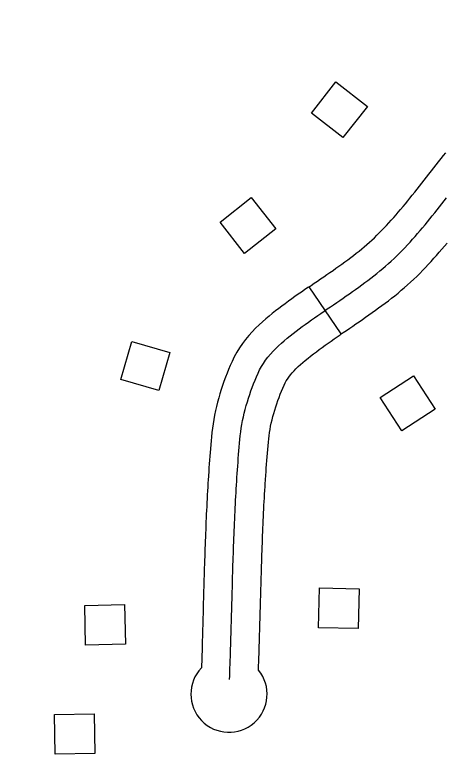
# Model space of a CAD drawing. Extents: x -19 to 366, y -4 to 359.
# Drawn here: x 138.405 to 138.6191, y 196.2978 to 196.672 of the extents above; entities that cross this region are included whole.
import ezdxf

# ---------------------------------------------------------------- set-up
doc = ezdxf.new("R2010")
doc.units = 0
for name, color, linetype in [('Level 31', 7, 'Continuous'), ('Level 56', 7, 'Continuous'), ('Level 60', 7, 'Continuous')]:
    doc.layers.add(name, color=color, linetype=linetype)

msp = doc.modelspace()

# ---------------------------------------------------------------- linework, layer by layer
at = {"layer": 'Level 31'}
for p, q in [((138.56709, 196.51349), (138.55107, 196.53695)), ((138.52938, 196.44067), (138.52938, 196.44067))]:
    msp.add_line(p, q, dxfattribs=at)
for points in [[(138.55107, 196.53695), (138.55208, 196.53764), (138.55366, 196.53872), (138.55521, 196.53977), (138.55675, 196.54084), (138.55836, 196.54193), (138.55989, 196.54298), (138.56142, 196.54404), (138.56297, 196.54511), (138.56445, 196.54615), (138.56593, 196.5472), (138.56737, 196.54824), (138.56886, 196.54932), (138.57033, 196.5504), (138.57176, 196.55147), (138.57312, 196.55251), (138.57449, 196.55358), (138.5759, 196.5547), (138.57721, 196.55576), (138.57849, 196.55684), (138.57984, 196.55799), (138.5811, 196.55909), (138.58231, 196.56019), (138.58355, 196.56135), (138.58479, 196.56253), (138.58598, 196.5637), (138.58714, 196.56489), (138.58838, 196.56618), (138.58958, 196.56745), (138.59073, 196.56869), (138.5919, 196.56999), (138.59311, 196.57136), (138.59429, 196.5727), (138.5954, 196.574), (138.59658, 196.57542), (138.59779, 196.57685), (138.59893, 196.57824), (138.60008, 196.57964), (138.6012, 196.58105), (138.60237, 196.58252), (138.60355, 196.584), (138.60473, 196.5855), (138.6059, 196.58699), (138.60708, 196.58849), (138.60828, 196.59), (138.60942, 196.59145), (138.61059, 196.59296), (138.61183, 196.59453), (138.61302, 196.59604), (138.61422, 196.59755), (138.61547, 196.59911), (138.61674, 196.60068), (138.61794, 196.60213), (138.61907, 196.60354)], [(138.54918, 196.51826), (138.55073, 196.51937), (138.55226, 196.52047), (138.55382, 196.52157), (138.55537, 196.52266), (138.55695, 196.52374), (138.5585, 196.52483), (138.56008, 196.5259), (138.56166, 196.52698), (138.56324, 196.52805), (138.56479, 196.52913), (138.56637, 196.5302), (138.56795, 196.53128), (138.5695, 196.53236), (138.57108, 196.53345), (138.57263, 196.53454), (138.57419, 196.53564), (138.57572, 196.53675), (138.57725, 196.53786), (138.57878, 196.53899), (138.58031, 196.54013), (138.58181, 196.54127), (138.58329, 196.54243), (138.58477, 196.54361), (138.58625, 196.5448), (138.58768, 196.54601), (138.58912, 196.54724), (138.59055, 196.54848), (138.59193, 196.54974), (138.59331, 196.55103), (138.59467, 196.55233), (138.59603, 196.55366), (138.59734, 196.555), (138.59865, 196.55636), (138.59996, 196.55774), (138.60124, 196.55914), (138.6025, 196.56054), (138.60376, 196.56196), (138.60502, 196.5634), (138.60626, 196.56484), (138.60747, 196.5663), (138.6087, 196.56776), (138.60991, 196.56923), (138.61112, 196.57071), (138.61231, 196.5722), (138.6135, 196.57369), (138.61469, 196.57519), (138.61587, 196.57669), (138.61706, 196.57819), (138.61824, 196.5797), (138.61943, 196.58121)], [(138.56709, 196.51349), (138.56808, 196.51417), (138.56966, 196.51524), (138.57127, 196.51634), (138.57283, 196.51741), (138.57438, 196.51848), (138.57601, 196.51959), (138.57759, 196.52068), (138.57919, 196.52179), (138.58082, 196.52293), (138.58245, 196.52409), (138.58406, 196.52525), (138.58564, 196.5264), (138.58723, 196.52757), (138.58885, 196.52878), (138.5905, 196.53003), (138.59209, 196.53129), (138.59365, 196.53252), (138.59529, 196.53384), (138.59688, 196.53518), (138.5984, 196.53648), (138.6, 196.53788), (138.60155, 196.5393), (138.60307, 196.54071), (138.60456, 196.54213), (138.60608, 196.54362), (138.60754, 196.54512), (138.60891, 196.54655), (138.61033, 196.54804), (138.61175, 196.54958), (138.6131, 196.55109), (138.61441, 196.55256), (138.61575, 196.55409), (138.61711, 196.55568), (138.61836, 196.55717), (138.61962, 196.55867)], [(138.55107, 196.53695), (138.55044, 196.53652), (138.54887, 196.53543), (138.54727, 196.53433), (138.54564, 196.53319), (138.54401, 196.53203), (138.54244, 196.5309), (138.54084, 196.52976), (138.53918, 196.52854), (138.53757, 196.52733), (138.53601, 196.52614), (138.5344, 196.52491), (138.53276, 196.52361), (138.53119, 196.52233), (138.52958, 196.521), (138.52788, 196.51953), (138.5262, 196.518), (138.52446, 196.51633), (138.52274, 196.51453), (138.52112, 196.51273), (138.51952, 196.5108), (138.51799, 196.50878), (138.5165, 196.50664), (138.51511, 196.50438), (138.51385, 196.50206), (138.51279, 196.49984), (138.5119, 196.49783), (138.51108, 196.49588), (138.5103, 196.49393), (138.50954, 196.49195), (138.50878, 196.48989), (138.5081, 196.48789), (138.50743, 196.48588), (138.50679, 196.48378), (138.5062, 196.48175), (138.50561, 196.47964), (138.50508, 196.47751), (138.50458, 196.47539), (138.50411, 196.47317), (138.50372, 196.47103), (138.50335, 196.46889), (138.50302, 196.46666), (138.50275, 196.46443), (138.50255, 196.46229), (138.50239, 196.46041), (138.50221, 196.45852), (138.50204, 196.45647), (138.50191, 196.45459), (138.50175, 196.4527), (138.50162, 196.45082), (138.50146, 196.44893), (138.50131, 196.44687), (138.5012, 196.44498), (138.50108, 196.44318), (138.50104, 196.44266)], [(138.51158, 196.34174), (138.51164, 196.34363), (138.51171, 196.34553), (138.51177, 196.34743), (138.51185, 196.34932), (138.51191, 196.35122), (138.51198, 196.35311), (138.51204, 196.35501), (138.5121, 196.35691), (138.51214, 196.3588), (138.5122, 196.3607), (138.51226, 196.3626), (138.51232, 196.3645), (138.51236, 196.36639), (138.51242, 196.36829), (138.51248, 196.37019), (138.51252, 196.37209), (138.51258, 196.37399), (138.51262, 196.37588), (138.51268, 196.37778), (138.51272, 196.37968), (138.51278, 196.38158), (138.51284, 196.38348), (138.51288, 196.38537), (138.51294, 196.38727), (138.513, 196.38917), (138.51304, 196.39107), (138.5131, 196.39297), (138.51316, 196.39486), (138.51322, 196.39676), (138.51326, 196.39866), (138.51332, 196.40055), (138.51339, 196.40245), (138.51345, 196.40435), (138.51353, 196.40624), (138.51359, 196.40814), (138.51365, 196.41003), (138.51374, 196.41193), (138.5138, 196.41382), (138.51389, 196.41572), (138.51395, 196.41761), (138.51403, 196.4195), (138.51412, 196.4214), (138.5142, 196.42329), (138.51429, 196.42518), (138.51438, 196.42707), (138.51448, 196.42896), (138.51457, 196.43086), (138.51468, 196.43275), (138.51479, 196.43463), (138.5149, 196.43652), (138.51501, 196.43841), (138.51511, 196.4403), (138.51525, 196.44219), (138.51538, 196.44407), (138.51549, 196.44596), (138.51562, 196.44784), (138.51578, 196.44973), (138.51591, 196.45161), (138.51607, 196.4535), (138.5162, 196.45538), (138.51636, 196.45726), (138.51654, 196.45914), (138.5167, 196.46102), (138.51688, 196.4629), (138.5171, 196.46478), (138.51738, 196.46666), (138.5177, 196.46854), (138.51805, 196.47042), (138.51844, 196.47229), (138.51888, 196.47416), (138.51935, 196.47602), (138.51986, 196.47787), (138.5204, 196.47971), (138.52096, 196.48154), (138.52157, 196.48336), (138.52218, 196.48516), (138.52283, 196.48695), (138.52351, 196.48872), (138.52422, 196.49048), (138.52495, 196.49221), (138.5257, 196.49392), (138.5265, 196.4956), (138.5274, 196.49725), (138.5284, 196.49886), (138.52949, 196.50044), (138.53065, 196.50197), (138.53188, 196.50345), (138.53317, 196.50489), (138.5345, 196.50628), (138.5359, 196.50762), (138.53731, 196.50891), (138.53874, 196.51014), (138.5402, 196.51134), (138.54165, 196.51253), (138.54313, 196.5137), (138.54464, 196.51486), (138.54614, 196.516), (138.54765, 196.51714), (138.54918, 196.51826)], [(138.52938, 196.44067), (138.52942, 196.44119), (138.52956, 196.44317), (138.52967, 196.44505), (138.52979, 196.44676), (138.52994, 196.44864), (138.53008, 196.45052), (138.53023, 196.45241), (138.53036, 196.45429), (138.53051, 196.45599), (138.53069, 196.45787), (138.53084, 196.45975), (138.531, 196.46137), (138.53118, 196.4629), (138.53141, 196.46443), (138.53169, 196.46605), (138.53198, 196.46767), (138.53231, 196.46919), (138.53269, 196.4708), (138.53308, 196.4724), (138.53353, 196.47399), (138.53401, 196.47565), (138.53449, 196.47721), (138.53503, 196.47884), (138.53557, 196.48044), (138.53613, 196.48196), (138.53673, 196.48352), (138.53735, 196.48507), (138.53799, 196.48659), (138.53862, 196.488), (138.53916, 196.48915), (138.53969, 196.49012), (138.54029, 196.49109), (138.54099, 196.49209), (138.54177, 196.49313), (138.54265, 196.49418), (138.5436, 196.49524), (138.54454, 196.49623), (138.54561, 196.49725), (138.54674, 196.49829), (138.5479, 196.49928), (138.54921, 196.50036), (138.55054, 196.50145), (138.55186, 196.5025), (138.55326, 196.50357), (138.55471, 196.50467), (138.55612, 196.50573), (138.55751, 196.50675), (138.55902, 196.50784), (138.56051, 196.50891), (138.56199, 196.50995), (138.56347, 196.51099), (138.56502, 196.51206), (138.56656, 196.51313), (138.56709, 196.51349)], [(138.50104, 196.44267), (138.50094, 196.44121), (138.50082, 196.43923), (138.50072, 196.43734), (138.50061, 196.43545), (138.5005, 196.43357), (138.50038, 196.43159), (138.5003, 196.42969), (138.50019, 196.4278), (138.5001, 196.42582), (138.50001, 196.42393), (138.49993, 196.42203), (138.49984, 196.42014), (138.49975, 196.41816), (138.49969, 196.41627), (138.49961, 196.41437), (138.49955, 196.41248), (138.49946, 196.41058), (138.4994, 196.4086), (138.49934, 196.40679), (138.49925, 196.40489), (138.49919, 196.40291), (138.49913, 196.40101), (138.49906, 196.39903), (138.49902, 196.39713), (138.49897, 196.39532), (138.4989, 196.39342), (138.49884, 196.39144), (138.4988, 196.38954), (138.49874, 196.38773), (138.49868, 196.38575), (138.49864, 196.38385), (138.49858, 196.38204), (138.49852, 196.38005), (138.49848, 196.37815), (138.49842, 196.37626), (138.49838, 196.37436), (138.49832, 196.37246), (138.49828, 196.37056), (138.49822, 196.36875), (138.49816, 196.36676), (138.49812, 196.36487), (138.49806, 196.36306), (138.498, 196.36116), (138.49794, 196.35918), (138.4979, 196.35728), (138.49758, 196.34752)], [(138.52597, 196.3464), (138.52617, 196.35265), (138.52623, 196.35455), (138.5263, 196.35654), (138.52634, 196.35843), (138.5264, 196.36024), (138.52646, 196.36214), (138.52652, 196.36413), (138.52656, 196.36602), (138.52662, 196.36783), (138.52668, 196.36982), (138.52672, 196.37172), (138.52678, 196.37362), (138.52682, 196.37551), (138.52688, 196.37741), (138.52692, 196.37931), (138.52698, 196.38112), (138.52704, 196.38311), (138.52708, 196.385), (138.52714, 196.38681), (138.5272, 196.3888), (138.52724, 196.3907), (138.5273, 196.39251), (138.52736, 196.3944), (138.52742, 196.39639), (138.52746, 196.39829), (138.52752, 196.40009), (138.52758, 196.40199), (138.52764, 196.4038), (138.52773, 196.4057), (138.52779, 196.40768), (138.52785, 196.40948), (138.52793, 196.41138), (138.528, 196.41327), (138.52808, 196.41516), (138.52814, 196.41706), (138.52822, 196.41886), (138.52831, 196.42076), (138.52839, 196.42265), (138.52848, 196.42454), (138.52856, 196.42635), (138.52867, 196.42823), (138.52876, 196.43013), (138.52886, 196.43193), (138.52897, 196.43381), (138.52908, 196.4357), (138.52919, 196.43759), (138.52929, 196.43939), (138.52938, 196.44067)]]:
    msp.add_lwpolyline(points, dxfattribs=at)
msp.add_arc((138.51128, 196.33445), 0.01894, 136.3294, 39.144, dxfattribs=at)
at = {"layer": 'Level 56'}
for points in [[(138.55232, 196.62325), (138.56445, 196.63879), (138.58003, 196.62663), (138.5679, 196.61109)], [(138.52236, 196.58124), (138.53453, 196.56573), (138.51898, 196.55352), (138.50681, 196.56903)], [(138.46297, 196.50982), (138.4819, 196.50432), (138.47638, 196.48533), (138.45745, 196.49083)], [(138.58645, 196.48192), (138.603, 196.49263), (138.61374, 196.47604), (138.5972, 196.46532)], [(138.57554, 196.36703), (138.55583, 196.36745), (138.55625, 196.38722), (138.57596, 196.3868)], [(138.44, 196.35888), (138.43966, 196.37859), (138.45943, 196.37894), (138.45977, 196.35923)], [(138.42486, 196.30459), (138.42452, 196.3243), (138.44429, 196.32465), (138.44463, 196.30494)]]:
    msp.add_lwpolyline(points, close=True, dxfattribs=at)
at = {"layer": 'Level 60'}
for points in [[(146.77834, 1.69699), (146.57878, 10.31313), (146.37852, 18.92942), (146.17757, 27.54584), (145.97591, 36.16241), (145.77356, 44.77911), (145.57052, 53.39596), (145.36679, 62.01295), (145.16236, 70.63008), (144.95724, 79.24735), (144.75142, 87.86477), (144.54492, 96.48232), (144.33773, 105.10002), (144.12986, 113.71787), (143.92129, 122.33585), (143.71204, 130.95398), (143.5021, 139.57225), (143.29148, 148.19067), (143.08018, 156.80923), (142.8682, 165.42794), (142.65553, 174.04679), (142.44218, 182.66579), (142.22816, 191.28493), (142.01345, 199.90421), (141.79807, 208.52365), (141.58202, 217.14322), (141.36528, 225.76295), (141.14788, 234.38282), (140.9298, 243.00284), (140.71105, 251.623), (140.49162, 260.24332), (140.27153, 268.86377), (140.05077, 277.48438), (139.82934, 286.10514), (139.60724, 294.72604), (139.38447, 303.34709), (139.16105, 311.96829), (138.93695, 320.58964), (138.7122, 329.21114), (138.48678, 337.83278), (138.2607, 346.45458)], [(139.44064, 1.53154), (139.25106, 10.14733), (139.06082, 18.76327), (138.86992, 27.37935), (138.67836, 35.99557), (138.48613, 44.61194), (138.29325, 53.22845), (138.09971, 61.84511), (137.9055, 70.46191), (137.71065, 79.07885), (137.51513, 87.69595), (137.31896, 96.31318), (137.12214, 104.93057), (136.92466, 113.54809), (136.72653, 122.16577), (136.52775, 130.78359), (136.32832, 139.40156), (136.12824, 148.01968), (135.9275, 156.63794), (135.72612, 165.25636), (135.5241, 173.87492), (135.32143, 182.49362), (135.11811, 191.11248), (134.91415, 199.73149), (134.70954, 208.35064), (134.50429, 216.96995), (134.2984, 225.5894), (134.09187, 234.209), (133.8847, 242.82876), (133.6769, 251.44866), (133.46845, 260.06872), (133.25937, 268.68892), (133.04965, 277.30928), (132.8393, 285.92978), (132.62831, 294.55044), (132.41669, 303.17125), (132.20444, 311.79221), (131.99156, 320.41333), (131.77805, 329.0346), (131.56391, 337.65601), (131.34914, 346.27759)], [(0, 189.51617), (7.11214, 189.52059), (14.22427, 189.53386), (21.33637, 189.55597), (28.44845, 189.58693), (35.56048, 189.62672), (42.67245, 189.67537), (49.78436, 189.73285), (56.89619, 189.79918), (64.00793, 189.87436), (71.11958, 189.95838), (78.23111, 190.05124), (85.34253, 190.15294), (92.45381, 190.26349), (99.56495, 190.38288), (106.67593, 190.51112), (113.78675, 190.6482), (120.89739, 190.79412), (128.00785, 190.94888), (135.11811, 191.11248), (142.22816, 191.28493), (149.33799, 191.46621), (156.44759, 191.65634), (163.55694, 191.85531), (170.66605, 192.06312), (177.77489, 192.27977), (184.88345, 192.50526), (191.99173, 192.73959), (199.09971, 192.98276), (206.20739, 193.23477), (213.31474, 193.49561), (220.42177, 193.7653), (227.52845, 194.04382), (234.63479, 194.33118), (241.74076, 194.62738), (248.84635, 194.93241), (255.95157, 195.24628), (263.05638, 195.56898), (270.16079, 195.90052), (277.26478, 196.24089), (284.36834, 196.5901), (291.47147, 196.94814), (298.57414, 197.31501), (305.67635, 197.69072), (312.77809, 198.07525), (319.87934, 198.46862), (326.9801, 198.87082), (334.08035, 199.28185), (341.18009, 199.7017)]]:
    msp.add_spline(points, degree=3, dxfattribs=at)

doc.saveas('drawing.dxf')
